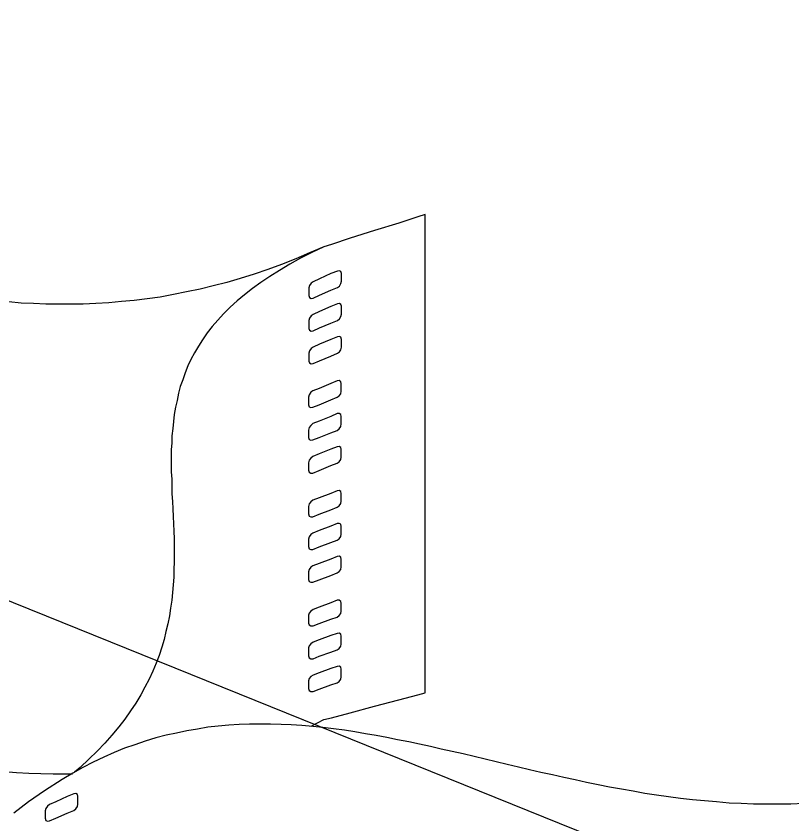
# Model space of a CAD drawing. Extents: x 638850 to 644908, y 297188 to 298900.
# Drawn here: x 642057.93 to 642091.62, y 298328.59 to 298363.67 of the extents above; entities that cross this region are included whole.
import ezdxf

# ---------------------------------------------------------------- set-up
doc = ezdxf.new("R2010")
doc.units = 0
for name, color, linetype in [('1', 7, 'Continuous'), ('16', 7, 'Continuous'), ('2', 7, 'Continuous')]:
    doc.layers.add(name, color=color, linetype=linetype)

msp = doc.modelspace()

# ---------------------------------------------------------------- linework, layer by layer
at = {"layer": '1'}
msp.add_line((641027.32, 298753.995), (644908.141, 297188.079), dxfattribs=at)
at = {"layer": '16'}
for points in [[(642071.877, 298351.889), (642071.971, 298351.951), (642072.034, 298352.059), (642072.063, 298352.167), (642072.063, 298352.167), (642072.063, 298352.245), (642072.063, 298352.415), (642072.063, 298352.491), (642072.063, 298352.491), (642072.034, 298352.585), (642071.971, 298352.615), (642071.877, 298352.599), (642071.877, 298352.599), (642071.599, 298352.491), (642071.105, 298352.259), (642070.827, 298352.137), (642070.827, 298352.137), (642070.735, 298352.075), (642070.673, 298351.98), (642070.643, 298351.872), (642070.643, 298351.872), (642070.643, 298351.781), (642070.643, 298351.627), (642070.643, 298351.535), (642070.643, 298351.535), (642070.673, 298351.457), (642070.735, 298351.411), (642070.827, 298351.427), (642070.827, 298351.427), (642071.105, 298351.548), (642071.599, 298351.764), (642071.877, 298351.889), (642071.877, 298351.889), (642071.877, 298351.889)], [(642071.877, 298350.452), (642071.971, 298350.531), (642072.034, 298350.622), (642072.063, 298350.73), (642072.063, 298350.73), (642072.063, 298350.822), (642072.063, 298350.979), (642072.063, 298351.071), (642072.063, 298351.071), (642072.034, 298351.149), (642071.971, 298351.195), (642071.877, 298351.179), (642071.877, 298351.179), (642071.599, 298351.054), (642071.105, 298350.838), (642070.827, 298350.714), (642070.827, 298350.714), (642070.735, 298350.655), (642070.673, 298350.56), (642070.643, 298350.452), (642070.643, 298350.452), (642070.643, 298350.36), (642070.643, 298350.207), (642070.643, 298350.112), (642070.643, 298350.112), (642070.673, 298350.036), (642070.735, 298349.991), (642070.827, 298350.004), (642070.827, 298350.004), (642071.105, 298350.128), (642071.599, 298350.344), (642071.877, 298350.452), (642071.877, 298350.452), (642071.877, 298350.452)], [(642071.877, 298349.032), (642071.971, 298349.094), (642072.034, 298349.186), (642072.063, 298349.294), (642072.063, 298349.294), (642072.063, 298349.388), (642072.063, 298349.542), (642072.063, 298349.634), (642072.063, 298349.634), (642072.034, 298349.726), (642071.971, 298349.758), (642071.877, 298349.742), (642071.877, 298349.742), (642071.599, 298349.634), (642071.105, 298349.418), (642070.827, 298349.294), (642070.827, 298349.294), (642070.735, 298349.232), (642070.673, 298349.14), (642070.643, 298349.032), (642070.643, 298349.032), (642070.643, 298348.94), (642070.643, 298348.784), (642070.643, 298348.692), (642070.643, 298348.692), (642070.673, 298348.616), (642070.735, 298348.568), (642070.827, 298348.584), (642070.827, 298348.584), (642071.105, 298348.708), (642071.599, 298348.908), (642071.877, 298349.032), (642071.877, 298349.032), (642071.877, 298349.032)], [(642071.863, 298347.118), (642071.955, 298347.18), (642072.034, 298347.272), (642072.047, 298347.38), (642072.047, 298347.38), (642072.047, 298347.471), (642072.047, 298347.625), (642072.047, 298347.72), (642072.047, 298347.72), (642072.034, 298347.795), (642071.955, 298347.844), (642071.863, 298347.828), (642071.863, 298347.828), (642071.599, 298347.72), (642071.091, 298347.504), (642070.813, 298347.396), (642070.813, 298347.396), (642070.719, 298347.334), (642070.659, 298347.226), (642070.627, 298347.118), (642070.627, 298347.118), (642070.627, 298347.039), (642070.627, 298346.869), (642070.627, 298346.794), (642070.627, 298346.794), (642070.659, 298346.699), (642070.719, 298346.67), (642070.813, 298346.686), (642070.813, 298346.686), (642071.091, 298346.794), (642071.599, 298347.01), (642071.863, 298347.118), (642071.863, 298347.118), (642071.863, 298347.118)], [(642071.863, 298345.681), (642071.955, 298345.743), (642072.034, 298345.851), (642072.047, 298345.959), (642072.047, 298345.959), (642072.047, 298346.035), (642072.047, 298346.205), (642072.047, 298346.283), (642072.047, 298346.283), (642072.034, 298346.375), (642071.955, 298346.408), (642071.863, 298346.408), (642071.863, 298346.408), (642071.599, 298346.283), (642071.091, 298346.081), (642070.813, 298345.973), (642070.813, 298345.973), (642070.719, 298345.897), (642070.659, 298345.803), (642070.627, 298345.695), (642070.627, 298345.695), (642070.627, 298345.619), (642070.627, 298345.449), (642070.627, 298345.371), (642070.627, 298345.371), (642070.659, 298345.279), (642070.719, 298345.249), (642070.813, 298345.263), (642070.813, 298345.263), (642071.091, 298345.371), (642071.599, 298345.573), (642071.863, 298345.681), (642071.863, 298345.681), (642071.863, 298345.681)], [(642071.863, 298344.258), (642071.955, 298344.321), (642072.034, 298344.415), (642072.047, 298344.523), (642072.047, 298344.523), (642072.047, 298344.599), (642072.047, 298344.769), (642072.047, 298344.863), (642072.047, 298344.863), (642072.034, 298344.939), (642071.955, 298344.985), (642071.863, 298344.971), (642071.863, 298344.971), (642071.599, 298344.863), (642071.091, 298344.661), (642070.813, 298344.553), (642070.813, 298344.553), (642070.719, 298344.477), (642070.659, 298344.383), (642070.627, 298344.275), (642070.627, 298344.275), (642070.627, 298344.199), (642070.627, 298344.029), (642070.627, 298343.951), (642070.627, 298343.951), (642070.659, 298343.859), (642070.719, 298343.826), (642070.813, 298343.826), (642070.813, 298343.826), (642071.091, 298343.934), (642071.599, 298344.15), (642071.863, 298344.258), (642071.863, 298344.258), (642071.863, 298344.258)], [(642071.863, 298342.344), (642071.955, 298342.406), (642072.034, 298342.498), (642072.047, 298342.606), (642072.047, 298342.606), (642072.047, 298342.701), (642072.047, 298342.854), (642072.047, 298342.946), (642072.047, 298342.946), (642072.034, 298343.025), (642071.955, 298343.07), (642071.863, 298343.054), (642071.863, 298343.054), (642071.599, 298342.946), (642071.091, 298342.746), (642070.813, 298342.655), (642070.813, 298342.655), (642070.719, 298342.576), (642070.659, 298342.485), (642070.627, 298342.377), (642070.627, 298342.377), (642070.627, 298342.298), (642070.627, 298342.128), (642070.627, 298342.053), (642070.627, 298342.053), (642070.659, 298341.958), (642070.719, 298341.928), (642070.813, 298341.928), (642070.813, 298341.928), (642071.091, 298342.036), (642071.599, 298342.236), (642071.863, 298342.344), (642071.863, 298342.344), (642071.863, 298342.344)], [(642071.863, 298340.908), (642071.955, 298340.97), (642072.034, 298341.078), (642072.047, 298341.17), (642072.047, 298341.17), (642072.047, 298341.264), (642072.047, 298341.418), (642072.047, 298341.51), (642072.047, 298341.51), (642072.034, 298341.604), (642071.955, 298341.634), (642071.863, 298341.634), (642071.863, 298341.634), (642071.599, 298341.526), (642071.091, 298341.326), (642070.813, 298341.218), (642070.813, 298341.218), (642070.719, 298341.156), (642070.659, 298341.062), (642070.627, 298340.954), (642070.627, 298340.954), (642070.627, 298340.878), (642070.627, 298340.708), (642070.627, 298340.63), (642070.627, 298340.63), (642070.659, 298340.538), (642070.719, 298340.508), (642070.813, 298340.508), (642070.813, 298340.508), (642071.091, 298340.616), (642071.599, 298340.816), (642071.863, 298340.908), (642071.863, 298340.908), (642071.863, 298340.908)], [(642071.863, 298339.488), (642071.955, 298339.55), (642072.034, 298339.641), (642072.047, 298339.749), (642072.047, 298339.749), (642072.047, 298339.828), (642072.047, 298339.998), (642072.047, 298340.073), (642072.047, 298340.073), (642072.034, 298340.168), (642071.955, 298340.214), (642071.863, 298340.198), (642071.863, 298340.198), (642071.599, 298340.09), (642071.091, 298339.903), (642070.813, 298339.795), (642070.813, 298339.795), (642070.719, 298339.736), (642070.659, 298339.641), (642070.627, 298339.533), (642070.627, 298339.533), (642070.627, 298339.458), (642070.627, 298339.288), (642070.627, 298339.209), (642070.627, 298339.209), (642070.659, 298339.118), (642070.719, 298339.085), (642070.813, 298339.085), (642070.813, 298339.085), (642071.091, 298339.193), (642071.599, 298339.38), (642071.863, 298339.488), (642071.863, 298339.488), (642071.863, 298339.488)], [(642071.863, 298337.573), (642071.955, 298337.635), (642072.034, 298337.727), (642072.047, 298337.835), (642072.047, 298337.835), (642072.047, 298337.927), (642072.047, 298338.081), (642072.047, 298338.175), (642072.047, 298338.175), (642072.034, 298338.251), (642071.955, 298338.3), (642071.863, 298338.3), (642071.863, 298338.3), (642071.599, 298338.192), (642071.091, 298338.005), (642070.827, 298337.897), (642070.827, 298337.897), (642070.719, 298337.835), (642070.659, 298337.743), (642070.627, 298337.649), (642070.627, 298337.649), (642070.627, 298337.557), (642070.627, 298337.403), (642070.627, 298337.309), (642070.627, 298337.309), (642070.659, 298337.233), (642070.719, 298337.187), (642070.827, 298337.187), (642070.827, 298337.187), (642071.091, 298337.295), (642071.599, 298337.479), (642071.863, 298337.573), (642071.863, 298337.573), (642071.863, 298337.573)], [(642071.863, 298336.15), (642071.955, 298336.212), (642072.034, 298336.307), (642072.047, 298336.399), (642072.047, 298336.399), (642072.047, 298336.491), (642072.047, 298336.647), (642072.047, 298336.739), (642072.047, 298336.739), (642072.034, 298336.831), (642071.955, 298336.877), (642071.863, 298336.863), (642071.863, 298336.863), (642071.599, 298336.769), (642071.091, 298336.585), (642070.827, 298336.477), (642070.827, 298336.477), (642070.719, 298336.415), (642070.659, 298336.32), (642070.627, 298336.229), (642070.627, 298336.229), (642070.627, 298336.137), (642070.627, 298335.983), (642070.627, 298335.888), (642070.627, 298335.888), (642070.659, 298335.797), (642070.719, 298335.764), (642070.827, 298335.764), (642070.827, 298335.764), (642071.091, 298335.875), (642071.599, 298336.042), (642071.863, 298336.15), (642071.863, 298336.15), (642071.863, 298336.15)], [(642071.863, 298334.717), (642071.955, 298334.776), (642072.034, 298334.871), (642072.047, 298334.979), (642072.047, 298334.979), (642072.047, 298335.054), (642072.047, 298335.224), (642072.047, 298335.303), (642072.047, 298335.303), (642072.034, 298335.394), (642071.955, 298335.44), (642071.863, 298335.427), (642071.863, 298335.427), (642071.599, 298335.332), (642071.091, 298335.149), (642070.827, 298335.054), (642070.827, 298335.054), (642070.719, 298334.995), (642070.659, 298334.9), (642070.627, 298334.808), (642070.627, 298334.808), (642070.627, 298334.717), (642070.627, 298334.56), (642070.627, 298334.468), (642070.627, 298334.468), (642070.659, 298334.376), (642070.719, 298334.344), (642070.827, 298334.344), (642070.827, 298334.344), (642071.091, 298334.439), (642071.599, 298334.622), (642071.863, 298334.717), (642071.863, 298334.717), (642071.863, 298334.717)], [(642060.426, 298329.171), (642060.518, 298329.246), (642060.596, 298329.338), (642060.613, 298329.446), (642060.613, 298329.446), (642060.613, 298329.541), (642060.613, 298329.695), (642060.613, 298329.786), (642060.613, 298329.786), (642060.596, 298329.865), (642060.518, 298329.911), (642060.426, 298329.894), (642060.426, 298329.894), (642060.148, 298329.773), (642059.654, 298329.541), (642059.376, 298329.433), (642059.376, 298329.433), (642059.284, 298329.354), (642059.222, 298329.263), (642059.19, 298329.155), (642059.19, 298329.155), (642059.19, 298329.06), (642059.19, 298328.906), (642059.19, 298328.831), (642059.19, 298328.831), (642059.222, 298328.736), (642059.284, 298328.706), (642059.376, 298328.723), (642059.376, 298328.723), (642059.654, 298328.831), (642060.148, 298329.06), (642060.426, 298329.171), (642060.426, 298329.171), (642060.426, 298329.171)]]:
    msp.add_lwpolyline(points, dxfattribs=at)
at = {"layer": '2'}
for points in [[(642070.739, 298332.838), (642071.292, 298333.124), (642071.292, 298333.124), (642071.616, 298333.202), (642072.433, 298333.418), (642073.484, 298333.697), (642074.55, 298333.974), (642075.369, 298334.19), (642075.693, 298334.282), (642075.693, 298334.282), (642075.693, 298355.054), (642075.693, 298355.054), (642075.369, 298354.949), (642074.55, 298354.683), (642073.484, 298354.359), (642072.433, 298354.022), (642071.616, 298353.758), (642071.292, 298353.65), (642071.292, 298353.65), (642070.768, 298353.405), (642070.273, 298353.155), (642069.809, 298352.894), (642069.362, 298352.631), (642068.945, 298352.368), (642068.558, 298352.105), (642068.189, 298351.844), (642067.847, 298351.565), (642067.523, 298351.304), (642067.215, 298351.025), (642066.936, 298350.748), (642066.691, 298350.469), (642066.443, 298350.192), (642066.227, 298349.913), (642066.025, 298349.618), (642065.84, 298349.342), (642065.669, 298349.049), (642065.516, 298348.754), (642065.377, 298348.478), (642065.269, 298348.183), (642065.161, 298347.875), (642065.053, 298347.58), (642064.976, 298347.29), (642064.913, 298346.979), (642064.853, 298346.687), (642064.79, 298346.376), (642064.758, 298346.066), (642064.729, 298345.757), (642064.695, 298345.449), (642064.682, 298345.139), (642064.666, 298344.833), (642064.666, 298344.509), (642064.666, 298344.198), (642064.666, 298343.874), (642064.682, 298343.566), (642064.695, 298343.242), (642064.695, 298342.918), (642064.711, 298342.594), (642064.729, 298342.27), (642064.745, 298341.944), (642064.758, 298341.62), (642064.774, 298341.296), (642064.79, 298340.972), (642064.79, 298340.63), (642064.79, 298340.306), (642064.79, 298339.968), (642064.774, 298339.642), (642064.774, 298339.302), (642064.745, 298338.965), (642064.711, 298338.641), (642064.682, 298338.299), (642064.637, 298337.961), (642064.589, 298337.619), (642064.513, 298337.279), (642064.434, 298336.94), (642064.358, 298336.6), (642064.247, 298336.262), (642064.142, 298335.905), (642064.002, 298335.565), (642063.865, 298335.225), (642063.71, 298334.872), (642063.523, 298334.532), (642063.338, 298334.19), (642063.122, 298333.835), (642062.888, 298333.497), (642062.643, 298333.142), (642062.382, 298332.8), (642062.087, 298332.446), (642061.779, 298332.091), (642061.439, 298331.751), (642061.084, 298331.396), (642060.713, 298331.04), (642060.465, 298330.838)], [(642071.292, 298353.65), (642071.292, 298353.65), (642070.673, 298353.387), (642070.07, 298353.126), (642069.456, 298352.879), (642068.851, 298352.663), (642068.266, 298352.462), (642067.663, 298352.276), (642067.073, 298352.105), (642066.488, 298351.952), (642065.919, 298351.814), (642065.33, 298351.691), (642064.758, 298351.583), (642064.189, 298351.47), (642063.617, 298351.396), (642063.059, 298351.319), (642062.504, 298351.274), (642061.948, 298351.225), (642061.394, 298351.196), (642060.836, 298351.164), (642060.294, 298351.164), (642059.754, 298351.164), (642059.214, 298351.164), (642058.674, 298351.196), (642058.15, 298351.211), (642057.608, 298351.259)], [(642092.134, 298329.479), (642091.576, 298329.447), (642091.036, 298329.447), (642090.496, 298329.447), (642089.956, 298329.447), (642089.414, 298329.479), (642088.889, 298329.492), (642088.349, 298329.542), (642087.827, 298329.587), (642087.301, 298329.634), (642086.774, 298329.695), (642086.264, 298329.758), (642085.739, 298329.834), (642085.229, 298329.911), (642084.722, 298330.003), (642084.212, 298330.097), (642083.701, 298330.19), (642083.206, 298330.282), (642082.697, 298330.39), (642082.202, 298330.498), (642081.707, 298330.608), (642081.215, 298330.716), (642080.72, 298330.822), (642080.227, 298330.932), (642079.748, 298331.056), (642079.255, 298331.162), (642078.776, 298331.285), (642078.296, 298331.393), (642077.817, 298331.517), (642077.338, 298331.625), (642076.859, 298331.733), (642076.382, 298331.841), (642075.916, 298331.949), (642075.439, 298332.057), (642074.975, 298332.149), (642074.496, 298332.244), (642074.033, 298332.336), (642073.567, 298332.431), (642073.106, 298332.507), (642072.642, 298332.581), (642072.181, 298332.66), (642071.715, 298332.723), (642071.252, 298332.768), (642070.806, 298332.818), (642070.34, 298332.863), (642069.877, 298332.892), (642069.431, 298332.908), (642068.968, 298332.926), (642068.518, 298332.926), (642068.057, 298332.926), (642067.609, 298332.908), (642067.161, 298332.878), (642066.695, 298332.831), (642066.248, 298332.784), (642065.8, 298332.705), (642065.339, 298332.629), (642064.891, 298332.536), (642064.441, 298332.444), (642063.993, 298332.32), (642063.532, 298332.183), (642063.084, 298332.028), (642062.636, 298331.875), (642062.186, 298331.688), (642061.739, 298331.488), (642061.277, 298331.27), (642060.83, 298331.04), (642060.382, 298330.793), (642059.932, 298330.514), (642059.932, 298330.514), (642059.932, 298330.514)], [(642057.421, 298330.869), (642057.947, 298330.824), (642058.472, 298330.795), (642058.998, 298330.779), (642059.538, 298330.761), (642060.078, 298330.761), (642060.371, 298330.761)], [(642059.932, 298330.513), (642059.16, 298330.019), (642058.466, 298329.541), (642057.832, 298329.047)]]:
    msp.add_lwpolyline(points, dxfattribs=at)

doc.saveas('drawing.dxf')
